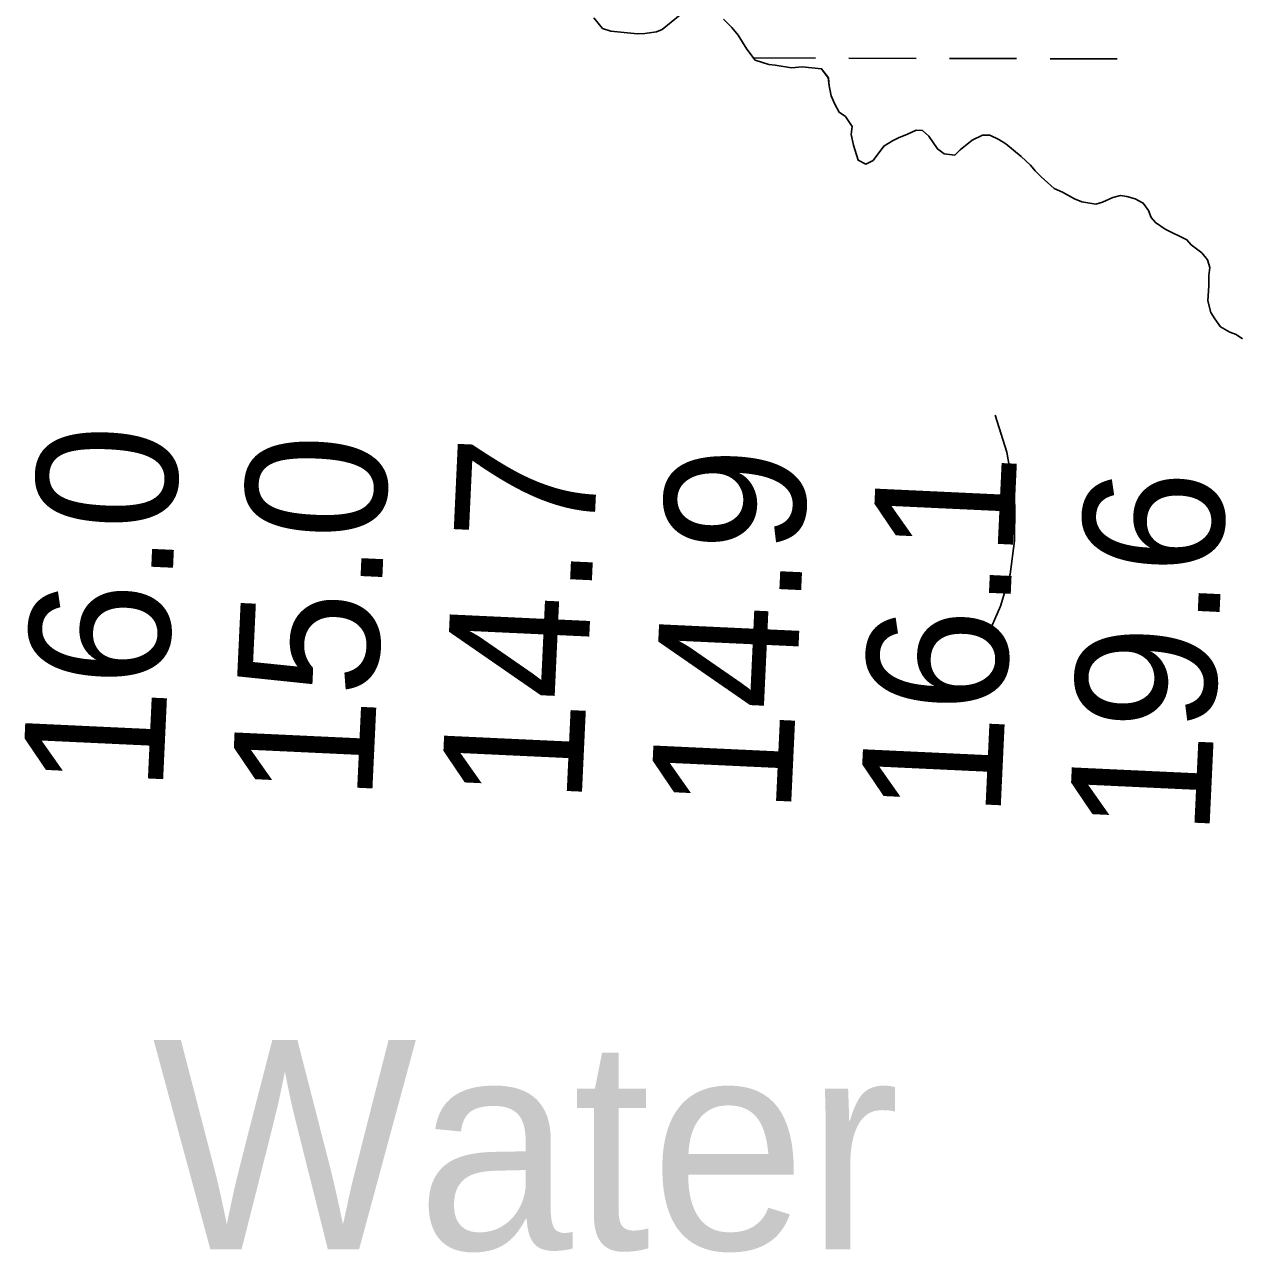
# Model space of a CAD drawing. Extents: x 3161665 to 3199565, y 885729 to 911164.
# Drawn here: x 3174879 to 3175459, y 900655 to 901241 of the extents above; entities that cross this region are included whole.
import ezdxf

# ---------------------------------------------------------------- set-up
doc = ezdxf.new("R2010")
doc.units = 0
for name, color, linetype in [('V-RIVR-IDEN', 7, 'Continuous'), ('V-RIVR-RANG', 7, 'Continuous'), ('V-TOPO-MINR', 7, 'Continuous'), ('V-TOPO-SHOR', 7, 'Continuous'), ('V-WETL-SWMP', 7, 'Continuous')]:
    doc.layers.add(name, color=color, linetype=linetype)

msp = doc.modelspace()

# ---------------------------------------------------------------- linework, layer by layer
at = {"layer": 'V-TOPO-MINR'}
msp.add_lwpolyline([(3175338.09, 900948.89), (3175344.57, 900963.8), (3175349.27, 900979.1), (3175351.3, 900994.98), (3175351.55, 901011.24), (3175351.05, 901018.16), (3175347.67, 901037.34), (3175342.06, 901055.08)], dxfattribs=at)
at = {"layer": 'V-TOPO-SHOR'}
for points in [[(3175150.54, 901244.58), (3175154.71, 901239.51), (3175158.64, 901238.36), (3175171.35, 901237.01), (3175174.82, 901237.24), (3175180.37, 901237.95), (3175183.14, 901239.11), (3175191.67, 901246.06)], [(3175212.47, 901244.03), (3175216.41, 901240.11), (3175219.42, 901236.42), (3175223.6, 901229.72), (3175227.54, 901224.42), (3175234.01, 901222.35), (3175237.02, 901222.13), (3175244.88, 901220.76), (3175249.96, 901221.23), (3175259.21, 901220.33), (3175262.46, 901215.95)], [(3175262.46, 901215.95), (3175262.92, 901212.25), (3175263.86, 901207.4), (3175265.49, 901203.47), (3175267.58, 901199.55), (3175270.58, 901197.48), (3175273.83, 901192.86), (3175273.38, 901188.93), (3175274.54, 901183.85), (3175276.64, 901176.69), (3175280.34, 901174.85), (3175283.8, 901176.48), (3175288.87, 901183.42), (3175293.03, 901185.97), (3175296.26, 901187.6), (3175299.95, 901188.99), (3175304.34, 901191.08), (3175307.34, 901190.86), (3175310.35, 901188.09), (3175314.53, 901182.09), (3175317.77, 901179.79), (3175322.85, 901179.1), (3175325.39, 901181.65), (3175331.16, 901186.29), (3175336.01, 901188.61), (3175339.47, 901188.62), (3175343.87, 901186.55), (3175347.11, 901184.47), (3175354.51, 901178.48), (3175358.91, 901174.33), (3175361.23, 901171.56), (3175364.01, 901168.8), (3175370.26, 901163.26), (3175374.2, 901161.42), (3175379.98, 901158.2), (3175383.45, 901156.82), (3175390.15, 901155.68), (3175393.39, 901156.61), (3175398.24, 901158.94), (3175401.93, 901159.87), (3175404.94, 901159.41), (3175408.87, 901158.27), (3175412.8, 901156.2), (3175415.35, 901152.73), (3175416.51, 901149.27), (3175418.6, 901146.96), (3175423.23, 901143.74), (3175433.64, 901138.68), (3175435.72, 901136.37), (3175440.82, 901132.45), (3175443.37, 901129.22), (3175444.53, 901125.53), (3175444.08, 901121.6), (3175444.09, 901116.74), (3175443.64, 901109.58), (3175445.04, 901104.04), (3175446.9, 901101.04), (3175449.68, 901097.11), (3175454.07, 901094.58), (3175457.08, 901093.43), (3175460.09, 901091.36)]]:
    msp.add_lwpolyline(points, dxfattribs=at)
at = {"layer": 'V-WETL-SWMP'}
for p, q in [((3175226.73, 901225.51), (3175256.31, 901225.42)), ((3175272.31, 901225.38), (3175304.31, 901225.29)), ((3175320.31, 901225.25), (3175352.31, 901225.16)), ((3175368.31, 901225.11), (3175400.31, 901225.03))]:
    msp.add_line(p, q, dxfattribs=at)
for points in [[(3175191.67, 901246.06), (3175183.14, 901239.11), (3175180.37, 901237.95), (3175174.82, 901237.24), (3175171.35, 901237), (3175158.64, 901238.36), (3175154.71, 901239.51), (3175150.54, 901244.59)], [(3175460.09, 901091.36), (3175457.08, 901093.43), (3175454.07, 901094.58), (3175449.68, 901097.11), (3175446.9, 901101.04), (3175445.04, 901104.04), (3175443.64, 901109.58), (3175444.09, 901116.75), (3175444.08, 901121.6), (3175444.53, 901125.53), (3175443.37, 901129.22), (3175440.82, 901132.45), (3175435.72, 901136.37), (3175433.64, 901138.68), (3175423.23, 901143.74), (3175418.6, 901146.96), (3175416.51, 901149.27), (3175415.35, 901152.73), (3175412.8, 901156.19), (3175408.87, 901158.27), (3175404.94, 901159.41), (3175401.93, 901159.87), (3175398.24, 901158.93), (3175393.39, 901156.61), (3175390.15, 901155.68), (3175383.45, 901156.82), (3175379.98, 901158.2), (3175374.2, 901161.42), (3175370.26, 901163.26), (3175364.01, 901168.8), (3175361.23, 901171.56), (3175358.91, 901174.33), (3175354.51, 901178.48), (3175347.11, 901184.47), (3175343.87, 901186.55), (3175339.47, 901188.62), (3175336, 901188.61), (3175331.16, 901186.29), (3175325.39, 901181.65), (3175322.85, 901179.1), (3175317.77, 901179.79), (3175314.53, 901182.09), (3175310.35, 901188.09), (3175307.34, 901190.86), (3175304.34, 901191.08), (3175299.95, 901188.99), (3175296.26, 901187.6), (3175293.03, 901185.97), (3175288.87, 901183.42), (3175283.8, 901176.48), (3175280.34, 901174.85), (3175276.64, 901176.69), (3175274.54, 901183.85), (3175273.38, 901188.93), (3175273.83, 901192.86), (3175270.58, 901197.48), (3175267.57, 901199.55), (3175265.49, 901203.47), (3175263.86, 901207.4), (3175262.92, 901212.25), (3175262.45, 901215.95), (3175259.21, 901220.33), (3175249.96, 901221.23), (3175244.88, 901220.76), (3175237.02, 901222.13), (3175234.01, 901222.35), (3175227.54, 901224.42), (3175223.6, 901229.73), (3175219.42, 901236.42), (3175216.41, 901240.11), (3175212.47, 901244.03)]]:
    msp.add_lwpolyline(points, dxfattribs=at)

# ---------------------------------------------------------------- texts
at = {"layer": 'V-RIVR-IDEN'}
msp.add_text('Water', height=100, dxfattribs=at).set_placement((3174939.8, 900656.82))
at = {"layer": 'V-RIVR-RANG'}
for s, p in [('16.0', (3174944.62, 900874.46)), ('15.0', (3175044.53, 900870.03)), ('14.7', (3175144.56, 900868.49)), ('14.9', (3175244.45, 900863.79)), ('16.1', (3175344.48, 900862)), ('19.6', (3175444.18, 900853.35))]:
    msp.add_text(s, height=67, rotation=87.31833, dxfattribs=at).set_placement(p)

doc.saveas('drawing.dxf')
